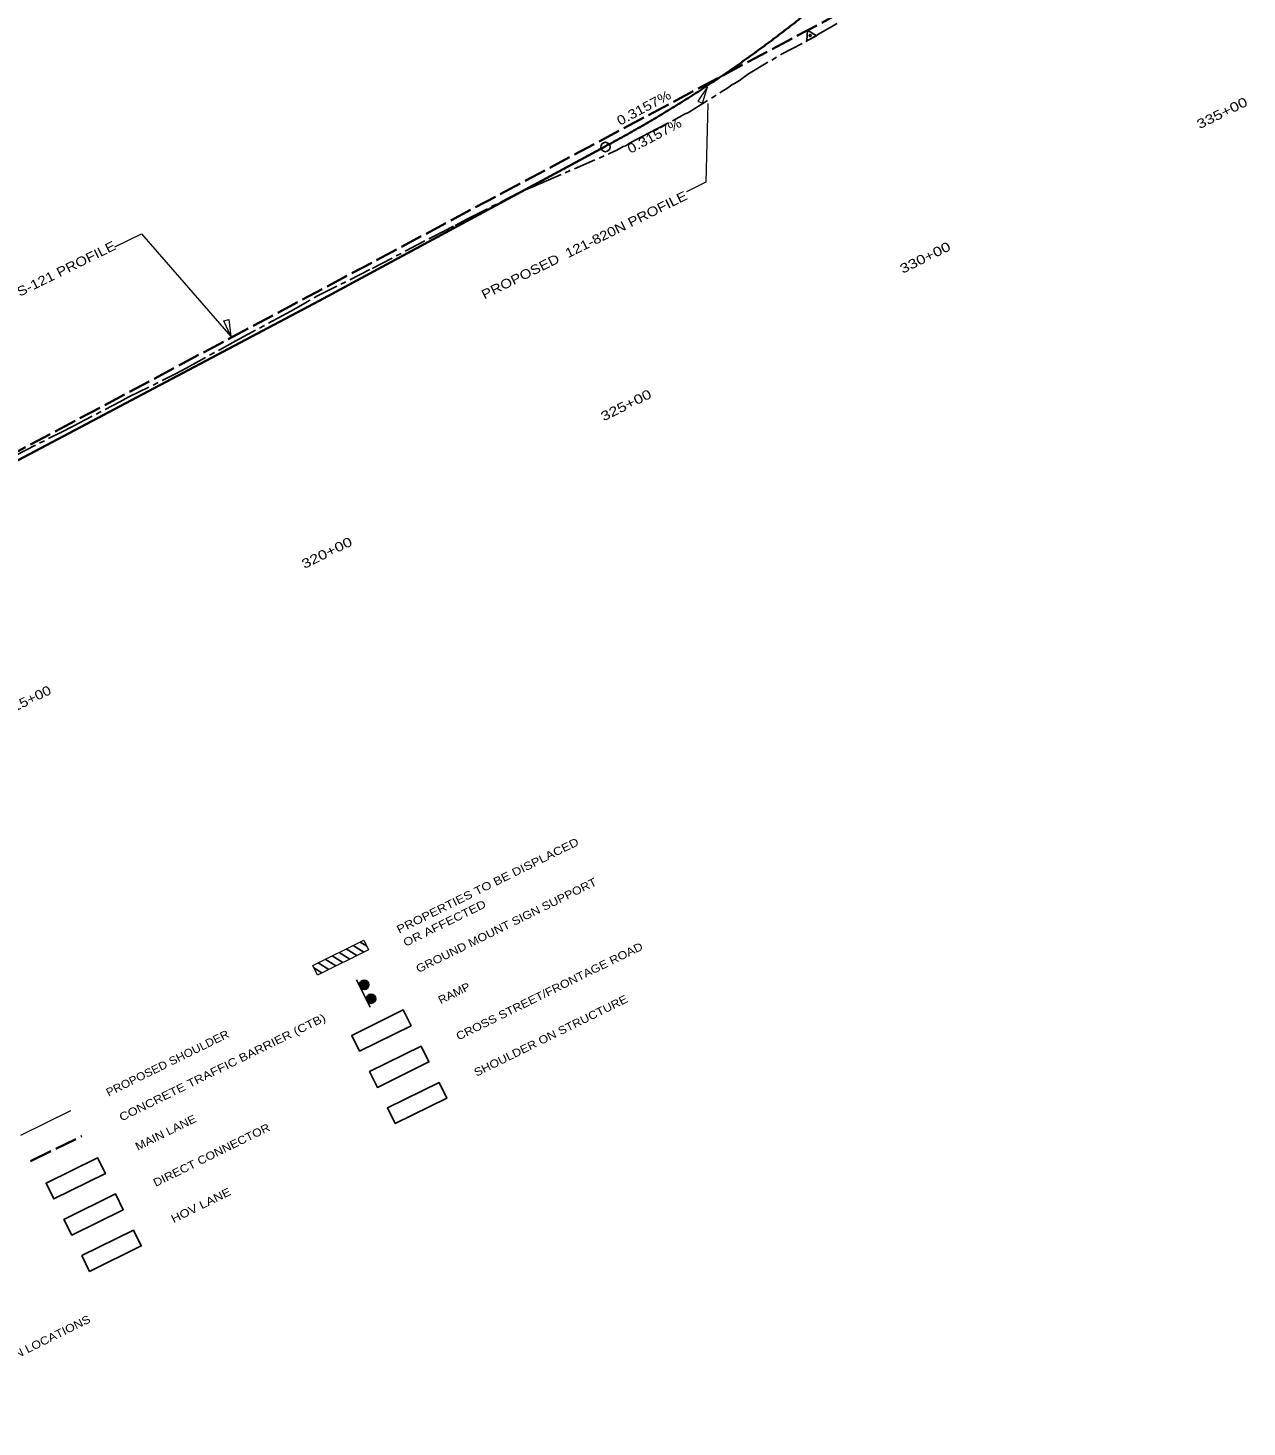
# Model space of a CAD drawing. Extents: x 2356431 to 2371438, y 6972864 to 6982525.
# Drawn here: x 2360481 to 2362308, y 6973224 to 6975322 of the extents above; entities that cross this region are included whole.
import ezdxf
from ezdxf.enums import TextEntityAlignment as Align

# ---------------------------------------------------------------- set-up
doc = ezdxf.new("R2010")
doc.units = 0
doc.header["$LTSCALE"] = 5.6
doc.linetypes.add('LONG_DASH_SHORT_DASH', pattern=[9.9, 6, -1.2, 1.5, -1.2])
doc.linetypes.add('LONG_DASHED', pattern=[7.5, 6, -1.5])
for name, color, linetype, lineweight in [('1', 7, 'Continuous', 25), ('2', 7, 'Continuous', 35), ('3', 7, 'Continuous', 13), ('44', 7, 'Continuous', 13), ('52', 7, 'Continuous', 25), ('53', 7, 'Continuous', 13), ('62', 7, 'Continuous', 25), ('7', 7, 'Continuous', 25)]:
    doc.layers.add(name, color=color, linetype=linetype, lineweight=lineweight)

msp = doc.modelspace()

# ---------------------------------------------------------------- hatches: boundary and pattern name
at = {"layer": '3'}
for points in [[(2360991.098, 6973890.573, 1), (2360978.652, 6973884.43, 1)], [(2361001.395, 6973869.708, 1), (2360988.948, 6973863.565, 1)]]:
    msp.add_hatch(color=256, dxfattribs=at).paths.add_polyline_path(points)

# ---------------------------------------------------------------- linework, layer by layer
at = {"layer": '1', "linetype": 'LONG_DASH_SHORT_DASH'}
for points in [[(2360913.648, 6974919.81), (2360996.853, 6974961.492), (2361088.845, 6975009.59), (2361121.358, 6975026.026), (2361139.614, 6975035.852), (2361218.264, 6975075.939), (2361240.975, 6975085.395), (2361243.005, 6975086.57), (2361244.921, 6975087.343), (2361246.239, 6975087.722), (2361248.629, 6975088.552), (2361248.939, 6975088.804), (2361352.524, 6975133.735), (2361363.254, 6975138.883), (2361373.12, 6975144.107), (2361377.154, 6975145.538), (2361382.499, 6975149.371), (2361411.125, 6975164.192), (2361448.62, 6975183.866), (2361457.033, 6975188.102), (2361464.641, 6975192.594), (2361470.957, 6975195.523), (2361529.627, 6975232.069), (2361536.038, 6975236.59), (2361537.844, 6975237.923), (2361539.56, 6975238.74), (2361547.085, 6975243.263), (2361561.014, 6975253.403), (2361611.3, 6975283.192), (2361646.539, 6975301.968), (2361658.964, 6975308.606), (2361660.788, 6975309.543), (2361662.006, 6975310.238), (2361664.738, 6975312.022), (2361693.894, 6975328.728)], [(2360462.309, 6974681.212), (2360532.204, 6974716.703), (2360547.437, 6974724.387), (2360618.445, 6974761.68), (2360632.126, 6974768.781), (2360702.885, 6974803.803), (2360717.739, 6974811.899), (2360792.502, 6974852.963), (2360862.088, 6974890.615), (2360874.827, 6974897.299), (2360913.648, 6974919.81)]]:
    msp.add_lwpolyline(points, dxfattribs=at)
at = {"layer": '2', "linetype": 'LONG_DASHED'}
msp.add_line((2360484.749, 6973623.097), (2360561.376, 6973660.537), dxfattribs=at)
at = {"layer": '2', "lineweight": 13}
msp.add_lwpolyline([(2361491.612, 6975209.361), (2361499.13, 6975233.821), (2361484.767, 6975212.38)], close=True, dxfattribs=at)
msp.add_lwpolyline([(2361499.99, 6975209.003), (2361496.657, 6975090.823), (2361467.735, 6975076.549)], dxfattribs=at)
at = {"layer": '3', "lineweight": 25}
msp.add_line((2360973.498, 6973895.15), (2360993.876, 6973853.861), dxfattribs=at)
at = {"layer": '3'}
msp.add_line((2360470.068, 6973662.181), (2360544.986, 6973699.156), dxfattribs=at)
at = {"layer": '3', "lineweight": 25}
for centre in [(2360984.875, 6973887.502), (2360995.172, 6973866.636)]:
    msp.add_circle(centre, 6.94, dxfattribs=at)
at = {"layer": '44'}
for p, q in [((2360611.241, 6974993.679), (2360650.939, 6975013.272)), ((2360650.939, 6975013.272), (2360784.824, 6974859.326))]:
    msp.add_line(p, q, dxfattribs=at)
at = {"layer": '52'}
for p, q in [((2361648.988, 6975318.983), (2361648.007, 6975302.856)), ((2361648.007, 6975302.856), (2361662.467, 6975310.075)), ((2361648.988, 6975318.983), (2361662.467, 6975310.075))]:
    msp.add_line(p, q, dxfattribs=at)
for centre, radius in [((2361653.146, 6975310.631), 1.5), ((2361346.299, 6975143.582), 7)]:
    msp.add_circle(centre, radius, dxfattribs=at)
at = {"layer": '53', "lineweight": 35}
for p, q in [((2360917.539, 6974913.102), (2361346.062, 6975144.535)), ((2359933.482, 6974392.386), (2360917.539, 6974913.102))]:
    msp.add_line(p, q, dxfattribs=at)
at = {"layer": '53', "linetype": 'LONG_DASHED', "lineweight": 35}
msp.add_lwpolyline([(2359928.801, 6974400.838), (2361692.315, 6975341.519)], dxfattribs=at)
at = {"layer": '53'}
msp.add_lwpolyline([(2360781.879, 6974884.743), (2360784.824, 6974859.326), (2360774.602, 6974883.021)], close=True, dxfattribs=at)
at = {"layer": '53', "lineweight": 35}
msp.add_spline([(2361346.062, 6975144.535), (2361358.396, 6975151.177), (2361370.685, 6975157.911), (2361382.928, 6975164.736), (2361395.125, 6975171.656), (2361407.277, 6975178.667), (2361419.384, 6975185.77), (2361431.444, 6975192.967), (2361443.458, 6975200.255), (2361455.428, 6975207.636), (2361467.351, 6975215.109), (2361479.228, 6975222.676), (2361491.061, 6975230.335), (2361502.847, 6975238.086), (2361514.588, 6975245.929), (2361526.283, 6975253.866), (2361537.932, 6975261.894), (2361549.536, 6975270.015), (2361561.093, 6975278.229), (2361572.606, 6975286.535), (2361584.072, 6975294.934), (2361595.493, 6975303.425), (2361606.869, 6975312.008), (2361618.198, 6975320.685), (2361629.482, 6975329.453), (2361640.721, 6975338.314), (2361651.913, 6975347.268), (2361663.06, 6975356.314), (2361674.161, 6975365.453), (2361685.216, 6975374.684), (2361696.226, 6975384.008), (2361707.191, 6975393.423), (2361718.109, 6975402.932), (2361728.982, 6975412.534), (2361739.809, 6975422.227), (2361750.591, 6975432.013), (2361761.326, 6975441.892), (2361772.017, 6975451.863), (2361782.661, 6975461.926), (2361793.26, 6975472.082), (2361803.813, 6975482.331), (2361814.321, 6975492.672), (2361824.782, 6975503.105), (2361835.199, 6975513.631), (2361845.569, 6975524.25), (2361855.894, 6975534.961), (2361866.173, 6975545.764), (2361876.406, 6975556.661), (2361886.594, 6975567.649), (2361896.736, 6975578.731), (2361906.832, 6975589.904)], degree=3, dxfattribs=at)
at = {"layer": '62'}
for points in [[(2360966.093, 6973811.655), (2361043.31, 6973849.764), (2361054.96, 6973826.161), (2360977.742, 6973788.05)], [(2360977.742, 6973788.05), (2361054.96, 6973826.161), (2361043.31, 6973849.764), (2360966.093, 6973811.655)], [(2360992.901, 6973757.336), (2361070.118, 6973795.446), (2361081.766, 6973771.843), (2361004.548, 6973733.734)], [(2361004.548, 6973733.734), (2361081.766, 6973771.843), (2361070.118, 6973795.446), (2360992.901, 6973757.336)], [(2361019.708, 6973703.019), (2361096.926, 6973741.129), (2361108.575, 6973717.525), (2361031.357, 6973679.415)], [(2361031.357, 6973679.415), (2361108.575, 6973717.525), (2361096.926, 6973741.129), (2361019.708, 6973703.019)], [(2360508.045, 6973590.069), (2360585.262, 6973628.179), (2360596.912, 6973604.574), (2360519.693, 6973566.465)], [(2360519.693, 6973566.465), (2360596.912, 6973604.574), (2360585.262, 6973628.179), (2360508.045, 6973590.069)], [(2360534.853, 6973535.75), (2360612.071, 6973573.86), (2360623.718, 6973550.257), (2360546.501, 6973512.148)], [(2360546.501, 6973512.148), (2360623.718, 6973550.257), (2360612.071, 6973573.86), (2360534.853, 6973535.75)], [(2360561.659, 6973481.433), (2360638.878, 6973519.543), (2360650.526, 6973495.939), (2360573.308, 6973457.829)], [(2360573.308, 6973457.829), (2360650.526, 6973495.939), (2360638.878, 6973519.543), (2360561.659, 6973481.433)]]:
    msp.add_lwpolyline(points, close=True, dxfattribs=at)
at = {"layer": '7'}
for p, q in [((2360968.383, 6973946.482), (2360984.151, 6973936.439)), ((2360978.867, 6973951.661), (2360988.276, 6973945.668)), ((2360926.442, 6973925.772), (2360942.205, 6973915.731)), ((2360936.926, 6973930.951), (2360952.69, 6973920.909)), ((2360947.41, 6973936.127), (2360963.176, 6973926.086)), ((2360957.897, 6973941.305), (2360973.665, 6973931.262)), ((2360909.369, 6973912.932), (2360921.232, 6973905.376)), ((2360915.957, 6973920.595), (2360931.717, 6973910.553))]:
    msp.add_line(p, q, dxfattribs=at)
at = {"layer": '7', "lineweight": 13}
msp.add_lwpolyline([(2360914.696, 6973902.15), (2360907.619, 6973916.478), (2360984.053, 6973954.22), (2360991.129, 6973939.886)], close=True, dxfattribs=at)

# ---------------------------------------------------------------- texts
at = {"layer": '2', "width": 1.2}
msp.add_text('PROPOSED  121-820N PROFILE', height=14, rotation=26.268, dxfattribs=at).set_placement((2361317.682, 6974990.278), align=Align.CENTER)
at = {"layer": '3'}
for s, width, p in [('PROPERTIES TO BE DISPLACED', 1.2, (2361037.198, 6973964.125)), ('GROUND MOUNT SIGN SUPPORT', 1.15, (2361066.127, 6973905.079)), ('OR AFFECTED', 1.2, (2361046.934, 6973944.397)), ('CONCRETE TRAFFIC BARRIER (CTB)', 1.2, (2360621.373, 6973682.55)), ('PROPOSED SHOULDER', 1.1, (2360601.604, 6973719.739)), ('CROSS SLOPE TRANSITION LOCATIONS', 1.15, (2360252.211, 6973222.338))]:
    msp.add_text(s, height=12, rotation=26.268, dxfattribs=dict(at, width=width)).set_placement(p)
at = {"layer": '44', "width": 1.2}
msp.add_text('EXISTING SH 121 & PROPOSED 820S-121 PROFILE', height=14, rotation=26.268, dxfattribs=at).set_placement((2360368.907, 6974869.748), align=Align.CENTER)
at = {"layer": '52', "width": 1.2}
for p in [(2361368.111, 6975175.371), (2361383.906, 6975133.262)]:
    msp.add_text('0.3157%', height=14, rotation=28.076, dxfattribs=at).set_placement(p)
at = {"layer": '53'}
for s, width, p in [('335+00', 1.3, (2362273.597, 6975188.335)), ('330+00', 1.3, (2361828.603, 6974971.555)), ('325+00', 1.3, (2361380.266, 6974750.286)), ('320+00', 1.3, (2360931.828, 6974528.966)), ('315+00', 1.2, (2360483.44, 6974307.672))]:
    msp.add_text(s, height=14, rotation=26.268, dxfattribs=dict(at, width=width)).set_placement(p, align=Align.CENTER)
at = {"layer": '62'}
for s, width, p in [('CROSS STREET/FRONTAGE ROAD', 1.15, (2361126.222, 6973803.903)), ('RAMP', 1.1, (2361099.414, 6973858.22)), ('SHOULDER ON STRUCTURE', 1.15, (2361153.03, 6973749.584)), ('MAIN LANE', 1.15, (2360645.43, 6973638.639)), ('DIRECT CONNECTOR', 1.15, (2360672.237, 6973584.322)), ('HOV LANE', 1.2, (2360699.046, 6973530.003))]:
    msp.add_text(s, height=12, rotation=26.268, dxfattribs=dict(at, width=width)).set_placement(p)

doc.saveas('drawing.dxf')
